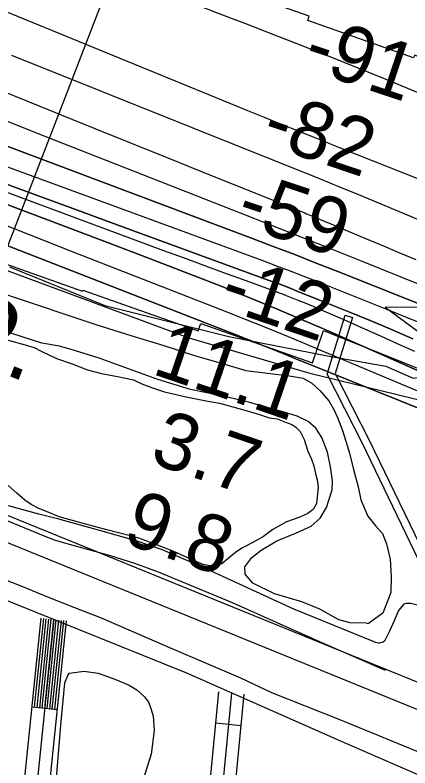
# Model space of a CAD drawing. Extents: x 3677843 to 3715951, y 511991 to 537744.
# Drawn here: x 3710735 to 3711202, y 519340 to 520229 of the extents above; entities that cross this region are included whole.
import ezdxf

# ---------------------------------------------------------------- set-up
doc = ezdxf.new("R2010")
doc.units = 0
for name, color, linetype in [('V-CHAN-DOCK', 7, 'Continuous'), ('V-CHAN-NAID', 7, 'Continuous'), ('V-FLOD-BASE', 7, 'Continuous'), ('V-LEVE-TOET', 7, 'Continuous'), ('V-RIVR-EDGE', 7, 'Continuous'), ('V-RIVR-RANG', 7, 'Continuous'), ('V-ROAD-CNTR', 7, 'Continuous'), ('V-RRAP-FSHR', 7, 'Continuous'), ('V-RRAP-RVMT', 7, 'Continuous'), ('V-SITE-VEGE', 7, 'Continuous'), ('V-SURV-LINE', 7, 'Continuous'), ('V-TOPO-DPTH', 7, 'Continuous'), ('V-TOPO-MAJR', 7, 'Continuous'), ('V-TOPO-MINR', 7, 'Continuous'), ('V-TOPO-SHOR', 7, 'Continuous'), ('V-TOPO-WATR', 7, 'Continuous'), ('V-TOPO-WATR-IDEN', 7, 'Continuous')]:
    doc.layers.add(name, color=color, linetype=linetype)

msp = doc.modelspace()

# ---------------------------------------------------------------- linework, layer by layer
at = {"layer": 'V-CHAN-DOCK'}
msp.add_lwpolyline([(3711217.36, 519573.96), (3711145.46, 519722.88), (3711103.74, 519804.83), (3711125.09, 519874.42), (3711133.59, 519871.69), (3711113.31, 519805.57), (3711153.41, 519726.81), (3711225.35, 519577.82), (3711217.36, 519573.96)], dxfattribs=at)
at = {"layer": 'V-CHAN-NAID'}
msp.add_lwpolyline([(3711248.78, 519883.43), (3711172.29, 519883.97), (3711233.85, 519838.57)], dxfattribs=at)
at = {"layer": 'V-FLOD-BASE'}
msp.add_lwpolyline([(3711172.66, 519454.74), (3711096, 519488.12), (3710991.9, 519534.67), (3710904.37, 519570.86), (3710876.46, 519581.19), (3710847.6, 519590.1), (3710803.61, 519602.28), (3710782.8, 519608.38), (3710770.5, 519613.08), (3710715.62, 519635.63)], dxfattribs=at)
at = {"layer": 'V-LEVE-TOET'}
for points in [[(3711216.46, 519530.47), (3711202.79, 519533.97), (3711197.11, 519533.95), (3711194.28, 519533), (3711188.15, 519525.42), (3711182.79, 519513.38), (3711177.31, 519501.39), (3711171.69, 519489.46), (3711170.33, 519488.57), (3711168.86, 519487.88), (3711167.3, 519487.41), (3711165.69, 519487.16), (3711164.06, 519487.15), (3711162.45, 519487.37), (3711160.89, 519487.82), (3711159.41, 519488.49), (3711064.3, 519527.02), (3710955.47, 519577.34), (3710908.15, 519597.55), (3710877.87, 519607.88), (3710833.41, 519620.53), (3710786.58, 519633.66), (3710762.94, 519639.27), (3710726.99, 519649.11)], [(3710679.17, 519579.33), (3710741.87, 519554.61), (3710773.42, 519541.79), (3710805.07, 519529.22), (3710836.82, 519516.89), (3710920.25, 519480.83), (3711001.23, 519445.99), (3711038.07, 519428.64), (3711117.56, 519397.16), (3711209.82, 519359.57), (3711263.28, 519339.37), (3711274.23, 519334.71)]]:
    msp.add_lwpolyline(points, dxfattribs=at)
at = {"layer": 'V-RIVR-EDGE'}
msp.add_lwpolyline([(3710728.35, 519931.41), (3710841.1, 519886.1), (3710987.49, 519849.12), (3711106.3, 519826.02), (3711172.91, 519814.44), (3711205.29, 519799.96), (3711233.51, 519804.09), (3711265.93, 519805.21), (3711324.14, 519793.66), (3711376.32, 519773.72), (3711408.66, 519744.82), (3711466.16, 519691.25), (3711522.52, 519662.9), (3711583.7, 519639.33), (3711661.65, 519603.72), (3711684.42, 519586.26), (3711714.32, 519538.16), (3711754.49, 519519.45), (3711864.27, 519484.96), (3711918.29, 519483.62), (3711999.29, 519464.81)], dxfattribs=at)
at = {"layer": 'V-RIVR-RANG'}
msp.add_line((3710615.38, 519668.94), (3710939.43, 520508.58), dxfattribs=at)
at = {"layer": 'V-ROAD-CNTR'}
for p, q in [((3710755.06, 519411.67), (3710784.9, 519408.63)), ((3710972.35, 519392.73), (3711002.21, 519389.84))]:
    msp.add_line(p, q, dxfattribs=at)
for points in [[(3712067.62, 519029.62), (3711905.97, 519048.2), (3711880.67, 519050.44), (3711857.49, 519053.62), (3711843.39, 519056.88), (3711828.35, 519062.27), (3711804.78, 519068.05), (3711783.56, 519074.25), (3711747.69, 519088.66), (3711454.32, 519226.53), (3711379.46, 519260.43), (3711253.91, 519313.06), (3711117.76, 519371.91), (3710938.02, 519451.49), (3710654.92, 519565.55)], [(3710780.65, 519514.89), (3710749.36, 519207.72), (3710718.49, 518864.16), (3710667.03, 518371.22), (3710662.64, 518333.32), (3710444.89, 518328.5)], [(3710705.17, 518883.52), (3710734.43, 519209.15), (3710765.73, 519516.41)], [(3710735, 518880.25), (3710764.29, 519206.29), (3710795.57, 519513.37)], [(3710758.04, 519411.37), (3710768.71, 519516.11)], [(3710761.03, 519411.06), (3710771.7, 519515.81)], [(3710764.01, 519410.76), (3710774.68, 519515.5)], [(3710767, 519410.45), (3710777.67, 519515.2)], [(3710769.98, 519410.15), (3710780.65, 519514.89)], [(3710772.97, 519409.85), (3710783.64, 519514.59)], [(3710775.95, 519409.54), (3710786.62, 519514.29)], [(3710778.94, 519409.24), (3710789.61, 519513.98)], [(3710781.92, 519408.93), (3710792.59, 519513.68)], [(3710920.94, 518860.24), (3710975.91, 519429.55)], [(3710990.84, 519428.11), (3710934.42, 518843.83)], [(3710950.79, 518857.29), (3711005.77, 519426.66)]]:
    msp.add_lwpolyline(points, dxfattribs=at)
at = {"layer": 'V-RRAP-FSHR'}
msp.add_lwpolyline([(3709741.78, 520362.36), (3710017.65, 520222), (3710534.8, 519997.84), (3710940.37, 519847.89), (3711083.41, 519805.96), (3711220.5, 519772.71), (3711363.54, 519722.11), (3711531.92, 519623.8), (3711655.19, 519570.7), (3711808.33, 519520.01), (3711956.07, 519471.06), (3712143.45, 519424.73), (3712340.74, 519376.66), (3712594.19, 519305.19), (3712920.31, 519227.23), (3713163.79, 519173.07), (3713383.01, 519116.56), (3713629.91, 519034.38)], dxfattribs=at)
at = {"layer": 'V-RRAP-RVMT'}
for points in [[(3711082.53, 520227.71), (3710946.12, 520275.83), (3710947.43, 520279.54), (3710797.21, 520332.51), (3710791.04, 520315.06), (3710665.95, 520356.86)], [(3711968.98, 519904.22), (3711819.56, 519961.95), (3711813.77, 519946.84), (3711694.23, 519992.7), (3711696.47, 519998.58), (3711546.8, 520055.81), (3711538.18, 520033.08), (3711414.03, 520080.5), (3711418.49, 520091.66), (3711354.18, 520117.6), (3711355.91, 520121.77), (3711207.2, 520181.63), (3711205.97, 520178.52), (3711080.73, 520222.71), (3711082.53, 520227.71)], [(3710664.42, 519955.92), (3710814.62, 519902.94), (3710815.02, 519904.05), (3710951.43, 519855.96)], [(3710951.43, 519855.96), (3710954.58, 519864.59), (3711086.44, 519818.3), (3711099.58, 519856.24), (3711228.18, 519804.67), (3711258.43, 519879.55), (3711313.56, 519857.36), (3711312.26, 519853.9), (3711449.96, 519802.54), (3711416.73, 519713.48), (3711551.95, 519663.02), (3711544.53, 519643.11), (3711676.87, 519592.43), (3711670.72, 519576.74), (3711806.4, 519524.3), (3711806.08, 519523.38), (3711958.24, 519473.28)]]:
    msp.add_lwpolyline(points, dxfattribs=at)
at = {"layer": 'V-SITE-VEGE'}
for points in [[(3710721.92, 519899.59), (3710831.42, 519862.98), (3710871.89, 519850.59), (3710910.57, 519838.79), (3710948.06, 519826.39), (3710977.22, 519818.14), (3711007.57, 519809.29), (3711058.73, 519802.87), (3711075.39, 519799.94), (3711085.51, 519794.02), (3711095.64, 519785.12), (3711105.77, 519773.25), (3711111.75, 519763.16), (3711115.93, 519753.65), (3711121.92, 519738.21), (3711126.11, 519724.54), (3711130.31, 519711.46), (3711134.51, 519693.64), (3711140.51, 519671.65), (3711143.52, 519656.19), (3711151.89, 519637.18), (3711161.43, 519625.31), (3711169.19, 519616.41), (3711173.97, 519604.53), (3711178.18, 519586.11), (3711179.42, 519565.3), (3711178.87, 519546.86), (3711169.41, 519522.46), (3711161.1, 519516.49), (3711158.13, 519514.11), (3711152.2, 519509.93), (3711150.41, 519510.52), (3711130.78, 519511.07), (3711117.69, 519514.6), (3711095.07, 519527.04), (3711073.64, 519535.91), (3711041.5, 519545.34), (3711015.9, 519557.77), (3711006.96, 519568.46), (3711006.34, 519577.37), (3711014.64, 519588.1), (3711025.92, 519597.04), (3711044.33, 519607.79), (3711067.5, 519617.36), (3711084.72, 519625.13), (3711095.4, 519634.67), (3711103.1, 519647.18), (3711109.6, 519668.01), (3711110.17, 519678.71), (3711107.75, 519695.36), (3711104.14, 519712.59), (3711097.55, 519729.82), (3711090.39, 519741.1), (3711081.45, 519748.81), (3711068.36, 519755.32), (3711052.88, 519760.04), (3711028.49, 519766.53), (3711010.63, 519771.84), (3710980.88, 519778.9), (3710942.21, 519786.54), (3710903.53, 519798.34), (3710834.49, 519823.74), (3710805.33, 519832.59), (3710787.48, 519837.9), (3710766.66, 519841.42), (3710719.05, 519856.77)], [(3710775.27, 519222.4), (3710789.14, 519390.13), (3710793.79, 519440.09), (3710797.33, 519449.02), (3710799.11, 519451.4), (3710816.35, 519453.82), (3710833, 519451.48), (3710852.64, 519444.4), (3710869.91, 519437.3), (3710878.84, 519431.97), (3710887.78, 519423.67), (3710892.55, 519417.14), (3710894.34, 519413.57), (3710897.94, 519401.09), (3710899.17, 519383.85), (3710895.67, 519355.9), (3710886.23, 519326.14)]]:
    msp.add_lwpolyline(points, dxfattribs=at)
at = {"layer": 'V-SURV-LINE'}
for points in [[(3709924.11, 519964.01), (3711342.41, 519387.35)], [(3711331.11, 519359.57), (3709912.81, 519936.22)]]:
    msp.add_lwpolyline(points, dxfattribs=at)
at = {"layer": 'V-TOPO-DPTH'}
for points in [[(3712195.25, 519475.73), (3711855.77, 519561.99), (3711840.57, 519566.05), (3711825.44, 519570.35), (3711810.42, 519575.02), (3711795.48, 519579.94), (3711660.28, 519626.24), (3711578.21, 519655.55), (3711496.69, 519686.29), (3711416.01, 519719.15), (3711335.89, 519753.43), (3711108.31, 519854.36), (3711076.1, 519868.4), (3711043.76, 519882.16), (3711011.25, 519895.5), (3710978.62, 519908.57), (3710945.88, 519921.36), (3710913.11, 519934.06), (3710880.29, 519946.64), (3710847.44, 519959.13), (3710310.51, 520162.05)], [(3710310.51, 520162.05), (3710847.44, 519959.13), (3710880.29, 519946.64), (3710913.11, 519934.06), (3710945.88, 519921.36), (3710978.62, 519908.57), (3711011.25, 519895.5), (3711043.76, 519882.16), (3711076.1, 519868.4), (3711108.31, 519854.36), (3711335.89, 519753.43), (3711416.01, 519719.15), (3711496.69, 519686.29), (3711578.21, 519655.55), (3711660.28, 519626.24), (3711795.48, 519579.94), (3711810.42, 519575.02), (3711825.44, 519570.35), (3711840.57, 519566.05), (3711855.77, 519561.99), (3712195.25, 519475.73)], [(3711943.27, 519605.18), (3711903.62, 519616.95), (3711873.15, 519626.46), (3711842.87, 519636.54), (3711812.88, 519647.46), (3711783.09, 519658.95), (3711606.49, 519729.91), (3711516.37, 519766.09), (3711426.24, 519802.22), (3711336.08, 519838.29), (3711245.9, 519874.31), (3711116.23, 519926.05), (3711090.84, 519936.09), (3711065.41, 519946.03), (3711039.92, 519955.81), (3711014.39, 519965.49), (3710583.72, 520127.24)], [(3711943.27, 519605.18), (3711903.62, 519616.95), (3711873.15, 519626.46), (3711842.87, 519636.54), (3711812.88, 519647.46), (3711783.09, 519658.95), (3711606.49, 519729.91), (3711516.37, 519766.09), (3711426.24, 519802.22), (3711336.08, 519838.29), (3711245.9, 519874.31), (3711116.23, 519926.05), (3711090.84, 519936.09), (3711065.41, 519946.03), (3711039.92, 519955.81), (3711014.39, 519965.49), (3710583.72, 520127.24)], [(3710556.81, 520111.76), (3711026.61, 519939.29), (3711042.83, 519933.25), (3711059.02, 519927.13), (3711075.16, 519920.88), (3711091.27, 519914.54), (3711173.89, 519881.62), (3711231.2, 519858.55), (3711288.4, 519835.22), (3711345.43, 519811.48), (3711402.36, 519787.49), (3711824.88, 519607.62), (3711829.54, 519605.72), (3711834.23, 519603.93), (3711838.98, 519602.28), (3711843.77, 519600.74), (3711848.59, 519599.34), (3711853.44, 519598.01), (3711858.33, 519596.82), (3711863.23, 519595.71), (3712545.49, 519450.05)], [(3710556.81, 520111.76), (3711026.61, 519939.29), (3711042.83, 519933.25), (3711059.02, 519927.13), (3711075.16, 519920.88), (3711091.27, 519914.54), (3711173.89, 519881.62), (3711231.2, 519858.55), (3711288.4, 519835.22), (3711345.43, 519811.48), (3711402.36, 519787.49), (3711824.88, 519607.62), (3711829.54, 519605.72), (3711834.23, 519603.93), (3711838.98, 519602.28), (3711843.77, 519600.74), (3711848.59, 519599.34), (3711853.44, 519598.01), (3711858.33, 519596.82), (3711863.23, 519595.71), (3712545.49, 519450.05)], [(3711983.05, 519492.55), (3711927.85, 519508.33), (3711876.75, 519523.28), (3711847.28, 519532.22), (3711817.93, 519541.53), (3711788.77, 519551.4), (3711759.73, 519561.65), (3711416.99, 519686.28), (3711351.85, 519710.39), (3711286.89, 519734.98), (3711222.22, 519760.3), (3711157.73, 519786.11), (3711066.8, 519823.09), (3711047.9, 519830.73), (3711028.98, 519838.31), (3711010.02, 519845.81), (3710991.04, 519853.25), (3710443.26, 520066.62)], [(3710673.66, 520048.41), (3710736.78, 520024.95), (3710799.94, 520001.58), (3710863.15, 519978.36), (3710926.4, 519955.24), (3711038.48, 519914.4), (3711045.7, 519911.74), (3711052.9, 519909.03), (3711060.07, 519906.25), (3711067.23, 519903.44), (3711103.9, 519888.82), (3711129.33, 519878.54), (3711154.68, 519868.1), (3711179.94, 519857.41), (3711205.13, 519846.55)], [(3711205.13, 519846.55), (3711179.94, 519857.41), (3711154.68, 519868.1), (3711129.33, 519878.54), (3711103.9, 519888.82), (3711067.23, 519903.44), (3711060.07, 519906.25), (3711052.9, 519909.03), (3711045.7, 519911.74), (3711038.48, 519914.4), (3710926.4, 519955.24), (3710863.15, 519978.36), (3710799.94, 520001.58), (3710736.78, 520024.95), (3710673.66, 520048.41)]]:
    msp.add_lwpolyline(points, dxfattribs=at)
at = {"layer": 'V-TOPO-MAJR'}
msp.add_lwpolyline([(3710698.74, 520114.23), (3710760.99, 520089.58), (3710823.26, 520065), (3710885.58, 520040.52), (3710947.93, 520016.12), (3711001.02, 519995.38), (3711036.81, 519981.34), (3711072.58, 519967.21), (3711108.3, 519952.97), (3711143.98, 519938.64), (3711427.06, 519824.46), (3711497.11, 519796.45), (3711567.27, 519768.72), (3711637.6, 519741.42), (3711708.04, 519714.39), (3711814.15, 519674.05), (3711831.69, 519667.63), (3711849.33, 519661.51), (3711867.12, 519655.83), (3711885.01, 519650.45), (3712033.79, 519607.7)], dxfattribs=at)
at = {"layer": 'V-TOPO-MINR'}
for points in [[(3710419.31, 520447.96), (3710940.61, 520244.81), (3710973.88, 520231.85), (3711007.15, 520218.91), (3711040.42, 520205.98), (3711073.7, 520193.07), (3711106.93, 520180.03), (3711140.09, 520166.82), (3711173.14, 520153.34), (3711206.12, 520139.69), (3711530.56, 520003.92), (3711591.9, 519978.22), (3711653.23, 519952.47), (3711714.54, 519926.66), (3711775.82, 519900.82), (3711859, 519865.69), (3711878.71, 519857.45), (3711898.46, 519849.3), (3711918.27, 519841.28), (3711938.11, 519833.35)], [(3710371.71, 520377.91), (3710989.57, 520124.62), (3711009.52, 520116.47), (3711029.48, 520108.34), (3711049.46, 520100.26), (3711069.45, 520092.22), (3711101.76, 520079.25), (3711105.6, 520077.71), (3711109.45, 520076.17), (3711113.3, 520074.64), (3711117.15, 520073.11), (3711647.36, 519862.99), (3711685.81, 519847.77), (3711724.27, 519832.58), (3711762.75, 519817.42), (3711801.23, 519802.29), (3711857.44, 519780.23), (3711867.85, 519776.22), (3711878.3, 519772.29), (3711888.79, 519768.48), (3711899.31, 519764.77), (3712047.51, 519713.44)], [(3710328.79, 520298.13), (3710829.35, 520095.16), (3710871.35, 520078.15), (3710913.35, 520061.17), (3710955.38, 520044.24), (3710997.41, 520027.32), (3711077.33, 519995.21), (3711079.41, 519994.37), (3711081.49, 519993.53), (3711083.57, 519992.67), (3711085.64, 519991.81), (3711094.76, 519988.01), (3711101.39, 519985.24), (3711108.02, 519982.47), (3711114.65, 519979.69), (3711121.27, 519976.9), (3711148.23, 519965.54), (3711168.35, 519957.08), (3711188.47, 519948.66), (3711208.62, 519940.29)], [(3710730.58, 520181.79), (3711050.31, 520053.82), (3711073.01, 520044.68), (3711095.68, 520035.49), (3711118.31, 520026.21), (3711140.92, 520016.88), (3711241.72, 519975.03), (3711314.52, 519944.3), (3711387.07, 519913), (3711459.26, 519880.86), (3711531.19, 519848.14), (3711858.55, 519696.93), (3712481.95, 519530.69)], [(3710304.44, 520176.28), (3710910.32, 519951.09), (3710933.54, 519942.49), (3710956.78, 519933.92), (3710980.03, 519925.41), (3711003.3, 519916.93), (3711044.44, 519901.99), (3711047.14, 519901), (3711049.84, 519899.98), (3711052.53, 519898.94), (3711055.22, 519897.89), (3711068.97, 519892.41), (3711078.51, 519888.55), (3711088.02, 519884.62), (3711097.48, 519880.59), (3711106.92, 519876.49), (3711127.83, 519867.26), (3711147.69, 519858.47), (3711167.53, 519849.65), (3711187.35, 519840.77), (3711207.15, 519831.86)], [(3710310.51, 520162.05), (3710847.44, 519959.13), (3710880.29, 519946.64), (3710913.11, 519934.06), (3710945.88, 519921.36), (3710978.62, 519908.57), (3711011.25, 519895.5), (3711043.76, 519882.16), (3711076.1, 519868.4), (3711108.31, 519854.36), (3711335.89, 519753.43), (3711416.01, 519719.15), (3711496.69, 519686.29), (3711578.21, 519655.55), (3711660.28, 519626.24), (3711795.48, 519579.94), (3711810.42, 519575.02), (3711825.44, 519570.35), (3711840.57, 519566.05), (3711855.77, 519561.99), (3712195.25, 519475.73)], [(3710583.72, 520127.24), (3711014.39, 519965.49), (3711039.92, 519955.81), (3711065.41, 519946.03), (3711090.84, 519936.09), (3711116.23, 519926.05), (3711245.9, 519874.31), (3711336.08, 519838.29), (3711426.24, 519802.22), (3711516.37, 519766.09), (3711606.49, 519729.91), (3711783.09, 519658.95), (3711812.88, 519647.46), (3711842.87, 519636.54), (3711873.15, 519626.46), (3711903.62, 519616.95), (3711943.27, 519605.18)], [(3710556.81, 520111.76), (3711026.61, 519939.29), (3711042.83, 519933.25), (3711059.02, 519927.13), (3711075.16, 519920.88), (3711091.27, 519914.54), (3711173.89, 519881.62), (3711231.2, 519858.55), (3711288.4, 519835.22), (3711345.43, 519811.48), (3711402.36, 519787.49), (3711824.88, 519607.62), (3711829.54, 519605.72), (3711834.23, 519603.93), (3711838.98, 519602.28), (3711843.77, 519600.74), (3711848.59, 519599.34), (3711853.44, 519598.01), (3711858.33, 519596.82), (3711863.23, 519595.71), (3712545.49, 519450.05)], [(3710673.66, 520048.41), (3710736.78, 520024.95), (3710799.94, 520001.58), (3710863.15, 519978.36), (3710926.4, 519955.24), (3711038.48, 519914.4), (3711045.7, 519911.74), (3711052.9, 519909.03), (3711060.07, 519906.25), (3711067.23, 519903.44), (3711103.9, 519888.82), (3711129.33, 519878.54), (3711154.68, 519868.1), (3711179.94, 519857.41), (3711205.13, 519846.55)], [(3710715.14, 519983.98), (3710806.37, 519948.27), (3710977.99, 519881.29), (3711006.89, 519869.88), (3711035.72, 519858.31), (3711064.46, 519846.5), (3711093.14, 519834.53), (3711215.12, 519783.05), (3711305.06, 519746.04), (3711395.42, 519710.12), (3711486.41, 519675.84), (3711577.82, 519642.65), (3711779.26, 519571.56), (3711800.61, 519564.29), (3711822.05, 519557.34), (3711843.64, 519550.86), (3711865.33, 519544.69), (3712000.16, 519507.95)]]:
    msp.add_lwpolyline(points, dxfattribs=at)
at = {"layer": 'V-TOPO-SHOR'}
for points in [[(3710726.67, 519845.04), (3710747.01, 519839.42), (3710757.42, 519836.14), (3710766.41, 519831.43), (3710783.92, 519823.44), (3710802.37, 519816.86), (3710820.35, 519809.82), (3710836.9, 519805.6), (3710855.82, 519801.87), (3710874.73, 519798.13), (3710884.67, 519793.43), (3710897.45, 519788.73), (3710911.64, 519784.04), (3710937.18, 519777.96), (3710960.82, 519773.28), (3710976.43, 519770.49), (3711003.86, 519762.99), (3711022.78, 519757.36), (3711035.08, 519753.14), (3711044.54, 519752.21), (3711054.48, 519747.98), (3711062.04, 519745.16), (3711066.78, 519742.34), (3711071.99, 519737.15), (3711076.74, 519727.71), (3711081.03, 519714.01), (3711085.3, 519704.57), (3711088.16, 519696.54), (3711090.07, 519687.56), (3711091.98, 519680.01), (3711092.95, 519671.03), (3711092.49, 519663.46), (3711091.1, 519652.11), (3711087.34, 519645.02), (3711080.73, 519640.27), (3711071.29, 519636), (3711055.7, 519630.29), (3711039.65, 519621.27), (3711028.33, 519613.2), (3711016.05, 519606.09), (3711002.83, 519599.43), (3710995.28, 519594.22), (3710986.79, 519587.11), (3710979.25, 519580.94), (3710972.63, 519579.51), (3710965.07, 519578.55), (3710957.03, 519579.95), (3710947.57, 519583.7)], [(3710947.57, 519583.7), (3710922.49, 519595.46), (3710901.2, 519603.45), (3710881.33, 519610.96), (3710870.92, 519613.77), (3710843.49, 519620.8), (3710814.16, 519628.76), (3710798.56, 519632.98), (3710787.2, 519636.26), (3710773.95, 519641.9), (3710763.07, 519646.13), (3710754.08, 519650.84), (3710746.5, 519656.02), (3710737.03, 519664.03), (3710726.61, 519673.46)]]:
    msp.add_lwpolyline(points, dxfattribs=at)
at = {"layer": 'V-TOPO-WATR'}
msp.add_lwpolyline([(3710443.26, 520066.62), (3710991.04, 519853.25), (3711010.02, 519845.81), (3711028.98, 519838.31), (3711047.9, 519830.73), (3711066.8, 519823.09), (3711157.73, 519786.11), (3711222.22, 519760.3), (3711286.89, 519734.98), (3711351.85, 519710.39), (3711416.99, 519686.28), (3711759.73, 519561.65), (3711788.77, 519551.4), (3711817.93, 519541.53), (3711847.28, 519532.22), (3711876.75, 519523.28), (3711927.85, 519508.33), (3711983.05, 519492.55)], dxfattribs=at)

# ---------------------------------------------------------------- texts
at = {"layer": 'V-RIVR-RANG'}
for s, rotation, p in [('-91', 341.45203, (3711072.47, 520167.45)), ('-82', 341.45203, (3711023.67, 520078.35)), ('-59', 341.45203, (3710993.38, 519983.03)), ('-12', 341.16833, (3710973.54, 519884.56)), ('-12', 341.16833, (3710973.54, 519884.56)), ('11.1', 341.16833, (3710895.06, 519805.67)), ('11.1', 341.16833, (3710895.06, 519805.67)), ('3.7', 341.16833, (3710892.22, 519700.99)), ('3.7', 341.16833, (3710892.22, 519700.99)), ('9.8', 341.16833, (3710860.18, 519606.26)), ('9.8', 341.16833, (3710860.18, 519606.26))]:
    msp.add_text(s, height=67, rotation=rotation, dxfattribs=at).set_placement(p)
at = {"layer": 'V-TOPO-WATR-IDEN'}
msp.add_text('L.W.R.P.', height=83, rotation=338.73236, dxfattribs=at).set_placement((3710334.78, 519955.62))

doc.saveas('drawing.dxf')
